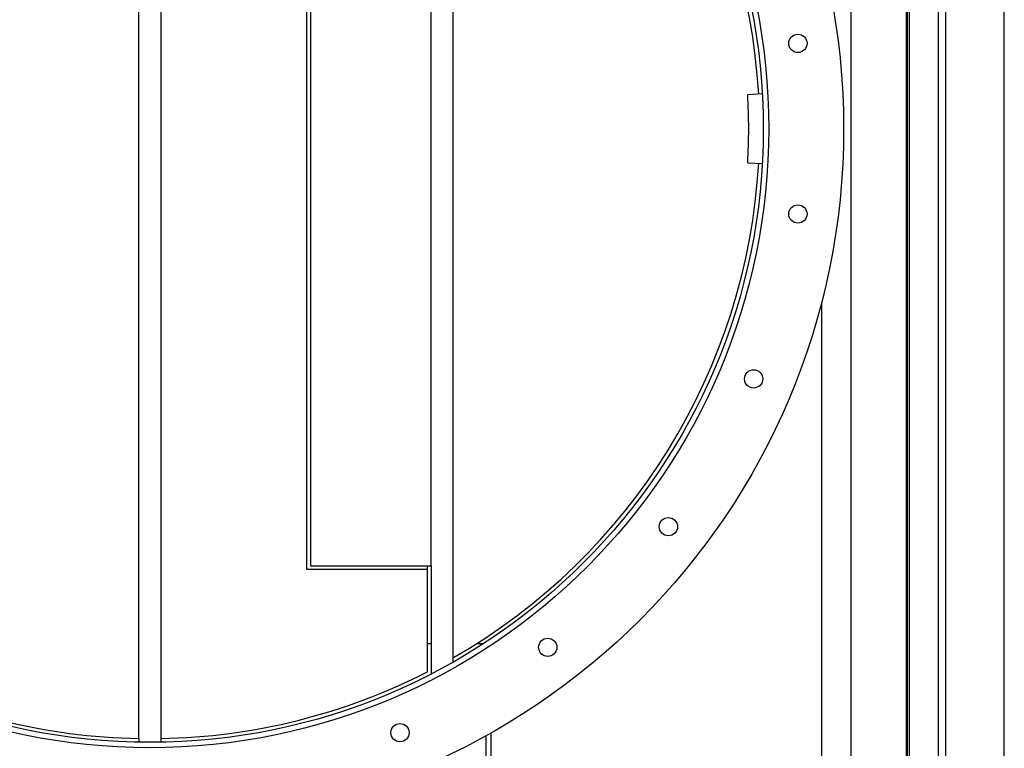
# Model space of a CAD drawing. Header units: inches. Extents: x 24 to 1128, y -69 to 748.
# Tile 600 of 656: x 523 to 556, y 593 to 618. Entities that reach past the tile are written whole.
import ezdxf

# ---------------------------------------------------------------- set-up
doc = ezdxf.new("R2010")
doc.units = ezdxf.units.IN
doc.header["$LTSCALE"] = 32
doc.header["$MEASUREMENT"] = 0
doc.layers.add('Visible (ANSI)', color=7, linetype='Continuous', lineweight=30)

msp = doc.modelspace()

# ---------------------------------------------------------------- linework, layer by layer
at = {"layer": 'Visible (ANSI)'}
for p, q in [((553.05563, 552.01853), (553.05563, 676.56853)), ((551.15563, 674.66853), (551.15563, 553.91853)), ((553.07563, 674.66853), (553.07563, 553.91853)), ((553.15563, 553.91853), (553.15563, 674.66853)), ((554.15563, 553.91853), (554.15563, 674.66853)), ((554.40563, 553.91853), (554.40563, 674.66853)), ((556.40563, 553.91853), (556.40563, 674.66853)), ((526.78063, 593.4219), (526.78063, 635.16516)), ((527.53063, 635.16516), (527.53063, 593.4219)), ((537.53063, 632.40775), (537.53063, 596.17931)), ((532.53063, 599.20548), (532.53063, 629.38158)), ((532.65563, 629.25658), (532.65563, 599.33048)), ((536.78063, 599.33048), (536.78063, 629.25658)), ((548.12186, 615.48408), (547.62266, 615.45573)), ((547.62266, 613.13133), (548.12186, 613.10298)), ((550.15563, 591.29353), (550.15563, 608.37217)), ((532.65563, 599.33048), (536.78063, 599.33048)), ((536.65563, 599.20548), (536.65563, 599.33048)), ((536.78063, 599.33048), (536.78063, 595.62914)), ((536.65563, 599.20548), (532.53063, 599.20548)), ((536.65563, 595.70548), (536.65563, 599.20548)), ((536.78063, 596.66853), (536.65563, 596.66853)), ((538.57314, 596.66853), (538.34156, 596.66853)), ((537.53063, 596.17931), (537.53063, 596.0354)), ((538.84313, 590.48103), (538.84313, 593.61831)), ((526.78063, 593.4219), (526.78063, 593.29688)), ((527.53063, 593.4219), (527.53063, 593.29688)), ((538.65563, 593.51343), (538.65563, 590.48103))]:
    msp.add_line(p, q, dxfattribs=at)
for centre, radius in [((527.15563, 614.29353), 23.75), ((527.15563, 614.29353), 21.1875), ((527.15563, 614.29353), 21), ((549.33921, 617.21405), 0.3125), ((549.33921, 611.37301), 0.3125), ((547.82744, 605.73099), 0.3125), ((544.90691, 600.67249), 0.3125), ((540.77667, 596.54225), 0.3125), ((535.71817, 593.62173), 0.3125)]:
    msp.add_circle(centre, radius, dxfattribs=at)
for radius, start, end in [(20.875, 3.25, 60.197885), (20.5, 356.75, 3.25), (20.875, 299.802115, 356.75), (20.875, 242.929286, 268.970679), (20.875, 271.029321, 297.070714)]:
    msp.add_arc((527.15563, 614.29353), radius, start, end, dxfattribs=at)

doc.saveas('drawing.dxf')
